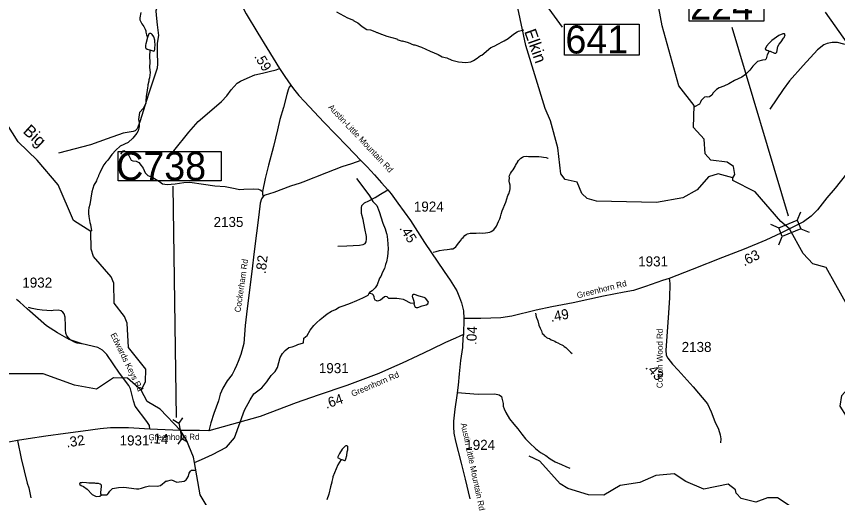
# Model space of a CAD drawing. Extents: x 1248089 to 1457196, y 820910 to 988753.
# Drawn here: x 1420760 to 1430984, y 922645 to 928641 of the extents above; entities that cross this region are included whole.
import ezdxf

# ---------------------------------------------------------------- set-up
doc = ezdxf.new("R2010")
doc.units = 0
for name, color, linetype in [('Exist Hydrographic Creek Single Shore', 7, 'Continuous'), ('Exist Hydrographic Misc Water Feature', 7, 'Continuous'), ('Exist Road Non-System Type 51', 7, 'Continuous'), ('Exist Road Secondary Structure Culvert CELL', 7, 'Continuous'), ('Exist Road Secondary Structure Standard Bridge Attributed CELL', 7, 'Continuous'), ('Exist Road Secondary Structure Standard Bridge Number Label', 7, 'Continuous'), ('Exist Road Secondary Type 41 Attributed', 7, 'Continuous'), ('Exist Road Secondary Type 51 Attributed', 7, 'Continuous'), ('Exist Road Secondary Type 51 Label', 7, 'Continuous'), ('Prop GRAU CAT1 Cell', 7, 'Continuous'), ('Prop Guardrail Anchor Unit CELL', 7, 'Continuous'), ('Prop Lane Lines', 7, 'Continuous'), ('Scratch_Level_4', 7, 'Continuous')]:
    doc.layers.add(name, color=color, linetype=linetype)

msp = doc.modelspace()

# ---------------------------------------------------------------- linework, layer by layer
at = {"layer": 'Exist Hydrographic Creek Single Shore'}
for points in [[(1429678, 926628), (1429496, 926681), (1429378, 926644), (1429234, 926480), (1429057, 926381), (1428730, 926322), (1427980, 926337), (1427864, 926373), (1427798, 926433), (1427743, 926575), (1427593, 926611), (1427536, 926678), (1427501, 927004), (1427408, 927340), (1427344, 927493), (1427101, 928279), (1427001, 928750), (1426977, 928774), (1426925, 929110), (1426671, 929552), (1426597, 929711), (1426585, 929782)], [(1422314, 923986), (1422366, 924087), (1422369, 924244), (1422157, 924514), (1422138, 924817), (1422106, 924900), (1421977, 925070), (1421973, 925319), (1421941, 925395), (1421721, 925649), (1421690, 925742), (1421685, 925959), (1421471, 926098), (1421280, 926541), (1421019, 926849), (1420782, 927077), (1420571, 927416), (1420472, 927441)], [(1430383, 925993), (1430277, 926084), (1429957, 926456), (1429678, 926595), (1429678, 926628)], [(1432274, 922902), (1432149, 922921), (1432018, 922973), (1431877, 923091), (1431748, 923303), (1431516, 923384), (1431312, 923545), (1431096, 923658), (1431015, 923784), (1431035, 923919), (1431198, 924099), (1431224, 924197), (1431182, 924605), (1431111, 924859), (1431098, 925050), (1430962, 925296), (1430842, 925514), (1430676, 925559), (1430555, 925686), (1430383, 925993)], [(1422977, 923082), (1422965, 923149), (1422877, 923361), (1422802, 923483), (1422551, 923748), (1422386, 923843), (1422314, 923986)], [(1424275, 918536), (1424360, 919011), (1424323, 919238), (1424298, 919255), (1424259, 919413), (1424315, 919714), (1424287, 919987), (1424125, 920223), (1423944, 920378), (1423792, 920673), (1423750, 920887), (1423553, 921378), (1423424, 921505), (1423218, 922051), (1423185, 922452), (1423047, 922681), (1422977, 923082)]]:
    msp.add_lwpolyline(points, dxfattribs=at)
at = {"layer": 'Exist Hydrographic Misc Water Feature'}
for points in [[(1429678, 926628), (1429704, 926670), (1429689, 926769), (1429607, 926823), (1429407, 926850), (1429334, 926927), (1429321, 927111), (1429190, 927255), (1429196, 927531), (1429009, 927778), (1428798, 928524), (1428738, 928866), (1428545, 929212), (1428556, 929369), (1428626, 929552), (1428608, 929867), (1428635, 930011), (1428663, 930992)], [(1422308, 928690), (1422297, 928622), (1422298, 928598), (1422319, 928549), (1422347, 928515), (1422364, 928484), (1422372, 928460), (1422372, 928444), (1422379, 928412), (1422392, 928379)], [(1424744, 928697), (1424883, 928623), (1424958, 928594), (1424961, 928588), (1425009, 928561), (1425065, 928516), (1425124, 928480), (1425170, 928472), (1425224, 928453), (1425247, 928440), (1425255, 928440), (1425299, 928419), (1425307, 928419), (1425371, 928394), (1425498, 928360), (1425502, 928355), (1425562, 928334), (1425567, 928336), (1425637, 928317), (1425705, 928288), (1425719, 928286), (1425802, 928256), (1425911, 928206), (1425961, 928189), (1426011, 928166), (1426062, 928137), (1426118, 928124), (1426181, 928095), (1426265, 928074), (1426353, 928066), (1426417, 928077), (1426449, 928092), (1426498, 928121), (1426538, 928153), (1426554, 928160), (1426668, 928254), (1426672, 928253), (1426733, 928281), (1426737, 928286), (1426834, 928335), (1426882, 928366), (1426947, 928421), (1426996, 928450), (1427012, 928458), (1427077, 928473)], [(1422392, 928379), (1422369, 928300), (1422367, 928284), (1422368, 928252), (1422370, 928244), (1422386, 928232), (1422420, 928223)], [(1422420, 928223), (1422456, 928211), (1422472, 928210), (1422478, 928214), (1422484, 928234), (1422485, 928298), (1422481, 928314), (1422482, 928346), (1422471, 928387), (1422451, 928415), (1422443, 928423), (1422433, 928427), (1422415, 928429), (1422409, 928424), (1422392, 928379)], [(1430133, 928208), (1430143, 928207), (1430199, 928184), (1430215, 928182), (1430229, 928196), (1430238, 928265), (1430255, 928297), (1430283, 928325), (1430312, 928372), (1430320, 928380), (1430329, 928412), (1430323, 928422), (1430303, 928426), (1430254, 928403), (1430165, 928339), (1430133, 928307), (1430100, 928270), (1430082, 928231), (1430103, 928222), (1430119, 928216), (1430133, 928208)], [(1422420, 928223), (1422418, 928139), (1422421, 928075), (1422418, 928005), (1422423, 927941), (1422418, 927875), (1422409, 927851), (1422409, 927835), (1422396, 927788), (1422391, 927740), (1422387, 927732), (1422387, 927708), (1422383, 927700), (1422382, 927684), (1422378, 927676), (1422374, 927644), (1422373, 927620), (1422369, 927612), (1422372, 927560), (1422343, 927496), (1422294, 927445), (1422281, 927357), (1422288, 927321), (1422287, 927265), (1422274, 927217), (1422258, 927186), (1422211, 927123), (1422152, 927070), (1422051, 927025), (1421998, 926975), (1421948, 926919), (1421896, 926848), (1421872, 926825), (1421847, 926793), (1421797, 926698), (1421797, 926690), (1421781, 926658), (1421781, 926650), (1421760, 926610), (1421756, 926594), (1421723, 926539), (1421699, 926457), (1421672, 926296), (1421662, 926256), (1421657, 926224), (1421656, 926186), (1421660, 926148), (1421675, 926072), (1421682, 926048), (1421693, 925971), (1421681, 925964)], [(1430133, 928208), (1430108, 928164), (1430095, 928114), (1430081, 928102), (1430049, 928097), (1429985, 928078), (1429979, 928073), (1429927, 928020), (1429891, 927972), (1429838, 927919), (1429790, 927885), (1429701, 927843), (1429628, 927800), (1429567, 927774), (1429511, 927752), (1429478, 927731), (1429434, 927688), (1429416, 927658), (1429389, 927637), (1429370, 927635), (1429346, 927638), (1429327, 927634), (1429285, 927594), (1429276, 927571), (1429264, 927549), (1429204, 927514)], [(1424992, 926620), (1425098, 926486), (1425156, 926405), (1425199, 926336), (1425246, 926283), (1425277, 926210), (1425320, 926064), (1425351, 925993), (1425366, 925935), (1425370, 925929), (1425381, 925860), (1425388, 925745), (1425381, 925650), (1425368, 925583), (1425355, 925548), (1425344, 925502), (1425319, 925456), (1425297, 925402), (1425282, 925378), (1425249, 925298), (1425228, 925259), (1425188, 925220), (1425154, 925202)], [(1422977, 923082), (1423063, 923120), (1423202, 923183), (1423376, 923272), (1423474, 923392), (1423600, 923734), (1423670, 923864), (1423715, 923938), (1423816, 924015), (1423876, 924089), (1423930, 924165), (1423983, 924215), (1424010, 924265), (1424027, 924330), (1424043, 924392), (1424071, 924442), (1424104, 924480), (1424153, 924515), (1424193, 924524), (1424237, 924539), (1424262, 924554), (1424334, 924575), (1424338, 924631), (1424380, 924666), (1424415, 924731), (1424462, 924790), (1424497, 924822), (1424543, 924863), (1424582, 924899), (1424630, 924934), (1424684, 924967), (1424732, 924990), (1424780, 925020), (1424839, 925038), (1424917, 925067), (1424999, 925100), (1425072, 925136), (1425138, 925168), (1425156, 925202), (1425153, 925202)], [(1425710, 925064), (1425665, 925067), (1425594, 925104), (1425579, 925113), (1425526, 925123), (1425494, 925126), (1425411, 925125), (1425398, 925128), (1425375, 925149), (1425360, 925150), (1425344, 925145), (1425294, 925104), (1425269, 925096), (1425253, 925094), (1425245, 925096), (1425226, 925107), (1425218, 925123), (1425214, 925147), (1425207, 925169), (1425191, 925181), (1425165, 925190), (1425154, 925202)], [(1425710, 925064), (1425709, 925060), (1425718, 925026), (1425726, 925018), (1425736, 925013), (1425756, 925015), (1425810, 925034), (1425861, 925047), (1425883, 925061), (1425889, 925079), (1425881, 925095), (1425852, 925131), (1425838, 925140), (1425774, 925155), (1425715, 925176), (1425699, 925176), (1425691, 925172), (1425688, 925150), (1425690, 925142), (1425709, 925094), (1425710, 925064)], [(1422314, 923986), (1422142, 924134), (1421967, 924138), (1421755, 923997), (1421481, 924045), (1421092, 924188), (1420533, 924189), (1420160, 924263), (1419178, 924715)], [(1424802, 923122), (1424811, 923121), (1424843, 923109), (1424851, 923108), (1424863, 923128), (1424872, 923168), (1424877, 923216), (1424885, 923240), (1424884, 923280), (1424880, 923288), (1424874, 923292), (1424862, 923290), (1424854, 923285), (1424817, 923247), (1424781, 923194), (1424758, 923146), (1424802, 923122)], [(1431070, 922299), (1430615, 922493), (1430432, 922513), (1430234, 922641), (1430110, 922644), (1429966, 922588), (1429785, 922634), (1429719, 922701), (1429712, 922744), (1429620, 922811), (1429319, 922752), (1429096, 922845), (1428948, 922940), (1428722, 922921), (1428520, 922833), (1428278, 922796), (1428075, 922675), (1427884, 922679), (1427627, 922759), (1427528, 922817), (1427275, 923098), (1427142, 923160)], [(1424802, 923122), (1424762, 923054), (1424700, 922903), (1424701, 922896), (1424687, 922847), (1424688, 922839), (1424669, 922780), (1424650, 922688), (1424625, 922616)], [(1421820, 922681), (1421876, 922678), (1421884, 922680), (1421892, 922684), (1421906, 922700), (1421921, 922724), (1421957, 922757), (1422029, 922771), (1422097, 922776), (1422253, 922753), (1422285, 922755), (1422317, 922762), (1422366, 922781), (1422398, 922789), (1422422, 922790), (1422510, 922787), (1422554, 922796), (1422623, 922853), (1422629, 922851), (1422691, 922868), (1422755, 922838), (1422847, 922849), (1422871, 922866), (1422883, 922880), (1422900, 922912), (1422910, 922950), (1422925, 922973), (1422941, 922987), (1422989, 922989)], [(1421820, 922681), (1421812, 922691), (1421813, 922763), (1421817, 922771), (1421818, 922795), (1421816, 922803), (1421804, 922814), (1421780, 922820), (1421750, 922821), (1421734, 922825), (1421662, 922826), (1421632, 922831), (1421578, 922832), (1421570, 922828), (1421554, 922828), (1421548, 922824), (1421543, 922812), (1421550, 922808), (1421564, 922798), (1421594, 922783), (1421641, 922749), (1421704, 922685), (1421744, 922665), (1421759, 922660), (1421799, 922662), (1421820, 922681)]]:
    msp.add_lwpolyline(points, dxfattribs=at)
at = {"layer": 'Exist Road Non-System Type 51'}
for points in [[(1422543, 928986), (1422569, 928954), (1422574, 928928), (1422551, 928873), (1422496, 928710), (1422498, 928658), (1422512, 928535), (1422525, 928435), (1422527, 928404)], [(1422527, 928404), (1422513, 928306), (1422510, 928194), (1422518, 928049), (1422512, 927995), (1422404, 927671), (1422295, 927328), (1422262, 927241), (1422236, 927216), (1422215, 927206), (1422090, 927188), (1421888, 927117), (1421681, 927041), (1421284, 926936)], [(1431118, 928284), (1431063, 928297), (1430981, 928315), (1430918, 928317), (1430855, 928304), (1430813, 928287), (1430735, 928224), (1430557, 928029), (1430384, 927840), (1430306, 927730), (1430141, 927487)], [(1422660, 926926), (1422721, 926967), (1422905, 927200), (1423024, 927331), (1423164, 927452), (1423312, 927580), (1423380, 927653), (1423433, 927726), (1423508, 927811), (1423549, 927834), (1423634, 927873), (1423730, 927914), (1423822, 927934), (1423907, 927953), (1423994, 927977), (1424034, 927993)], [(1424178, 927783), (1424155, 927760), (1424144, 927728), (1424125, 927670), (1424084, 927506), (1424040, 927357), (1424010, 927228), (1423961, 927019)], [(1423961, 927019), (1423900, 926789), (1423858, 926622), (1423824, 926458), (1423824, 926427), (1423833, 926396)], [(1422059, 926926), (1422075, 926945), (1422080, 926964), (1422098, 926970), (1422128, 926954), (1422159, 926910), (1422189, 926850), (1422210, 926840), (1422249, 926838), (1422284, 926822), (1422312, 926785), (1422337, 926752), (1422363, 926692), (1422395, 926659), (1422456, 926632), (1422541, 926585), (1422578, 926555), (1422636, 926546), (1422734, 926553), (1422843, 926571), (1422917, 926576), (1423089, 926550), (1423228, 926532), (1423358, 926520), (1423481, 926497), (1423539, 926483), (1423590, 926488), (1423713, 926492), (1423773, 926490), (1423801, 926476), (1423824, 926458)], [(1425948, 925703), (1425985, 925710), (1426027, 925723), (1426081, 925732), (1426121, 925738), (1426151, 925741), (1426169, 925743), (1426193, 925746), (1426212, 925756), (1426230, 925771), (1426242, 925787), (1426263, 925815), (1426287, 925846), (1426304, 925872), (1426320, 925888), (1426341, 925911), (1426359, 925925), (1426377, 925932), (1426393, 925936), (1426411, 925940), (1426443, 925941), (1426485, 925941), (1426529, 925944), (1426559, 925941), (1426599, 925944), (1426630, 925948), (1426654, 925953), (1426672, 925961), (1426702, 925982), (1426735, 926028), (1426762, 926085), (1426777, 926117), (1426785, 926145), (1426796, 926177), (1426809, 926219), (1426851, 926328), (1426880, 926409), (1426889, 926429), (1426902, 926471), (1426908, 926491), (1426908, 926503), (1426907, 926525), (1426905, 926537), (1426898, 926569), (1426896, 926587), (1426897, 926633), (1426895, 926641), (1426900, 926657), (1426912, 926683), (1426924, 926703), (1426943, 926730), (1426957, 926752), (1426968, 926770), (1426974, 926784), (1426986, 926805), (1426997, 926821), (1426999, 926827), (1427011, 926847), (1427022, 926859), (1427040, 926876), (1427060, 926888), (1427076, 926894), (1427108, 926899), (1427136, 926897), (1427174, 926896), (1427206, 926897), (1427236, 926896), (1427264, 926896), (1427296, 926891), (1427322, 926889), (1427356, 926882), (1427374, 926876), (1427382, 926872)], [(1424762, 925779), (1424875, 925784), (1425031, 925790), (1425078, 925799), (1425102, 925813), (1425113, 925834), (1425120, 925865), (1425120, 925900), (1425099, 925998), (1425078, 926111), (1425057, 926187), (1425055, 926255), (1425061, 926284), (1425094, 926318), (1425147, 926345), (1425228, 926383), (1425294, 926428), (1425382, 926481)], [(1421568, 924561), (1421516, 924569), (1421481, 924583), (1421435, 924606), (1421411, 924632), (1421388, 924659), (1421374, 924693), (1421372, 924737), (1421372, 924786), (1421365, 924894), (1421353, 924934), (1421338, 924955), (1421318, 924974), (1421281, 924981), (1421218, 924977), (1421197, 924972), (1421140, 924975), (1421082, 924980), (1421018, 924991), (1420954, 925001), (1420911, 925015)], [(1427222, 924945), (1427229, 924897), (1427250, 924849), (1427265, 924793), (1427281, 924756), (1427296, 924722), (1427307, 924692), (1427317, 924680), (1427329, 924665), (1427341, 924657), (1427358, 924641), (1427376, 924634), (1427396, 924626), (1427418, 924612), (1427444, 924601), (1427462, 924593), (1427481, 924582), (1427499, 924574), (1427531, 924559), (1427549, 924549), (1427565, 924541), (1427580, 924530), (1427602, 924514), (1427618, 924499), (1427638, 924479), (1427649, 924467), (1427659, 924457), (1427679, 924440)], [(1426248, 923956), (1426510, 923935), (1426716, 923937), (1426770, 923926), (1426798, 923905), (1426805, 923885), (1426813, 923849), (1426818, 923817), (1426819, 923783), (1426831, 923752), (1426854, 923704), (1426900, 923627), (1426953, 923562), (1427002, 923503), (1427051, 923434), (1427096, 923379), (1427151, 923324), (1427224, 923258), (1427284, 923207), (1427350, 923170), (1427405, 923127), (1427468, 923093), (1427546, 923058), (1427599, 923031), (1427651, 923012)]]:
    msp.add_lwpolyline(points, dxfattribs=at)
at = {"layer": 'Exist Road Secondary Structure Culvert CELL'}
for p, q in [((1422828, 923641), (1422780, 923573)), ((1422709, 923617), (1422780, 923573)), ((1422780, 923573), (1422819, 923378)), ((1422772, 923310), (1422819, 923378)), ((1422890, 923334), (1422819, 923378))]:
    msp.add_line(p, q, dxfattribs=at)
at = {"layer": 'Exist Road Secondary Structure Standard Bridge Attributed CELL'}
for p, q in [((1430482, 926100), (1430526, 926205)), ((1430147, 926052), (1430252, 926008)), ((1430524, 925995), (1430628, 925951)), ((1430251, 925796), (1430295, 925900))]:
    msp.add_line(p, q, dxfattribs=at)
msp.add_lwpolyline([(1430252, 926008), (1430481, 926101), (1430525, 925994), (1430295, 925900)], close=True, dxfattribs=at)
at = {"layer": 'Exist Road Secondary Structure Standard Bridge Number Label'}
for p, q in [((1426675, 929733), (1427556, 928506)), ((1430373, 926153), (1429673, 928505))]:
    msp.add_line(p, q, dxfattribs=at)
for points in [[(1429136, 928966), (1430065, 928966), (1430065, 928582), (1429136, 928582)], [(1427583, 928544), (1428512, 928544), (1428512, 928160), (1427583, 928160)]]:
    msp.add_lwpolyline(points, close=True, dxfattribs=at)
at = {"layer": 'Exist Road Secondary Type 41 Attributed'}
msp.add_lwpolyline([(1428886, 925374), (1428892, 925351), (1428895, 925308), (1428891, 925136), (1428874, 924884), (1428845, 924482), (1428851, 924422), (1428870, 924384), (1428928, 924309), (1428998, 924232), (1429185, 924024), (1429363, 923815), (1429411, 923715), (1429456, 923593), (1429501, 923498), (1429522, 923427), (1429531, 923379), (1429525, 923328)], dxfattribs=at)
at = {"layer": 'Exist Road Secondary Type 51 Attributed'}
for points in [[(1423345, 929402), (1423360, 929328), (1423391, 929211), (1423450, 929033), (1423525, 928857), (1423619, 928675), (1423766, 928434), (1423879, 928249), (1424034, 927993), (1424102, 927894), (1424178, 927783), (1424208, 927739), (1424276, 927654), (1424348, 927579), (1424587, 927322), (1424876, 927026), (1425047, 926847)], [(1430829, 928694), (1431118, 928284), (1431178, 928182), (1431232, 928076), (1431285, 927956), (1431328, 927854), (1431427, 927611), (1431537, 927362), (1431612, 927192), (1431647, 927117), (1431659, 927076)], [(1431659, 927076), (1431609, 927062), (1431549, 927038), (1431459, 926993), (1431390, 926959), (1431315, 926901), (1431250, 926856), (1431202, 926810), (1431145, 926741), (1431094, 926680), (1430952, 926503), (1430848, 926379), (1430734, 926230), (1430655, 926152), (1430558, 926080), (1430383, 925993)], [(1425047, 926847), (1424930, 926804), (1424810, 926767), (1424619, 926691), (1424327, 926577), (1424294, 926564), (1424174, 926525), (1423963, 926447), (1423857, 926413), (1423833, 926396), (1423811, 926366), (1423795, 926316), (1423778, 926167), (1423720, 925712), (1423691, 925464), (1423648, 925134), (1423625, 924933), (1423608, 924788), (1423600, 924676), (1423593, 924565), (1423579, 924519), (1423553, 924427), (1423520, 924341), (1423499, 924292), (1423473, 924238), (1423446, 924180), (1423384, 924099), (1423328, 924009), (1423297, 923934), (1423274, 923851), (1423216, 923693), (1423179, 923575), (1423156, 923477)], [(1425047, 926847), (1425128, 926765), (1425217, 926668), (1425307, 926569), (1425382, 926481), (1425427, 926429), (1425507, 926313), (1425668, 926098), (1425840, 925824), (1426086, 925462), (1426162, 925353), (1426244, 925221), (1426278, 925137), (1426300, 925074), (1426325, 924974), (1426332, 924875)], [(1430383, 925993), (1430278, 925941), (1430091, 925855), (1429820, 925741), (1429549, 925635), (1429171, 925486), (1428886, 925374)], [(1428886, 925374), (1428805, 925349), (1428592, 925274), (1428442, 925227), (1428325, 925204), (1428069, 925155), (1427690, 925073), (1427426, 925024), (1427229, 924979), (1426929, 924908), (1426792, 924886), (1426543, 924875), (1426332, 924875)], [(1422422, 923500), (1422416, 923545), (1422384, 923593), (1422238, 923783), (1422217, 923849), (1422181, 924000), (1422158, 924042), (1422044, 924195), (1421886, 924428), (1421833, 924481), (1421772, 924517), (1421580, 924563), (1421417, 924614), (1421271, 924698), (1421136, 924785), (1420894, 924998), (1420802, 925080), (1420759, 925114)], [(1426332, 924875), (1426325, 924679)], [(1426325, 924679), (1426279, 924655), (1426227, 924633), (1426103, 924578), (1425923, 924491), (1425758, 924410), (1425563, 924322), (1425431, 924263), (1425271, 924192), (1424875, 924041), (1424518, 923920), (1424243, 923827), (1423793, 923655), (1423156, 923477)], [(1426325, 924679), (1426319, 924635), (1426312, 924514), (1426288, 924355), (1426272, 924186), (1426259, 924046), (1426245, 923918), (1426218, 923747), (1426200, 923598), (1426202, 923527), (1426206, 923447), (1426227, 923350), (1426297, 923074), (1426345, 922874), (1426405, 922631)], [(1420772, 923355), (1420685, 923341), (1420525, 923322), (1420379, 923320), (1420313, 923323), (1420241, 923337), (1420181, 923354), (1420013, 923420), (1419551, 923644), (1419257, 923764), (1419076, 923827), (1418870, 923881), (1418722, 923911), (1418410, 923954), (1417866, 924019), (1417482, 924070), (1417381, 924088), (1417266, 924118), (1417151, 924161)], [(1422422, 923500), (1422156, 923515), (1422042, 923513), (1421931, 923513), (1421802, 923503), (1421590, 923475), (1421371, 923443), (1421125, 923412), (1420904, 923378), (1420772, 923355)], [(1423156, 923477), (1423040, 923480), (1422802, 923483), (1422422, 923500)], [(1420772, 923355), (1420817, 923134), (1420893, 922826), (1420914, 922766), (1420938, 922642)]]:
    msp.add_lwpolyline(points, dxfattribs=at)
at = {"layer": 'Prop Guardrail Anchor Unit CELL'}
msp.add_line((1422754, 923645), (1422710, 926524), dxfattribs=at)
msp.add_lwpolyline([(1422025, 926956), (1423308, 926956), (1423308, 926591), (1422025, 926591)], close=True, dxfattribs=at)

# ---------------------------------------------------------------- texts
at = {"layer": 'Exist Road Secondary Structure Standard Bridge Number Label'}
for s, p in [('224', (1429149, 928602)), ('641', (1427595, 928179))]:
    msp.add_text(s, height=350, dxfattribs=at).set_placement(p)
at = {"layer": 'Exist Road Secondary Type 51 Label'}
for s, rotation, p in [('Austin-Little Mountain Rd', 313.2614, (1424636, 927504)), ('Cockerham Rd', 81.6992, (1423548, 924950)), ('Greenhorn Rd', 14.1742, (1427747, 925127)), ('Edwards Keys Rd', 295.9335, (1421928, 924677)), ('Cotton Wood Rd', 89.7893, (1428805, 924009)), ('Greenhorn Rd', 23.0819, (1424947, 923901)), ('Austin Little Mountain Rd', 282.0599, (1426291, 923567)), ('Greenhorn Rd', 0.6051, (1422404, 923360))]:
    msp.add_text(s, height=75, rotation=rotation, dxfattribs=at).set_placement(p)
at = {"layer": 'Prop GRAU CAT1 Cell'}
for s, rotation, p in [('.59', 301.0829, (1423716, 928142)), ('.45', 302.1558, (1425523, 926001)), ('.63', 27.0221, (1429821, 925525)), ('.82', 83.4106, (1423862, 925428)), ('.49', 10.4933, (1427418, 924835)), ('.04', 87.8214, (1426486, 924546)), ('.43', 312.0272, (1428583, 924263)), ('.64', 18.6379, (1424619, 923751)), ('.14', 357.2571, (1422417, 923323)), ('.32', 8.4333, (1421387, 923270))]:
    msp.add_text(s, height=125, rotation=rotation, dxfattribs=at).set_placement(p)
at = {"layer": 'Prop Guardrail Anchor Unit CELL'}
msp.add_text('C738', height=350, dxfattribs=at).set_placement((1422002, 926601))
at = {"layer": 'Prop Lane Lines'}
for s, p in [('1924', (1425708, 926209)), ('2135', (1423214, 926017)), ('1931', (1428501, 925526)), ('1932', (1420833, 925262)), ('2138', (1429042, 924460)), ('1931', (1424525, 924196)), ('1931', (1422044, 923295)), ('1924', (1426348, 923240))]:
    msp.add_text(s, height=125, dxfattribs=at).set_placement(p)
at = {"layer": 'Scratch_Level_4'}
for s, rotation, p in [('Elkin', 289.4703, (1427080, 928454)), ('Big', 317.4371, (1420831, 927198))]:
    msp.add_text(s, height=150, rotation=rotation, dxfattribs=at).set_placement(p)

doc.saveas('drawing.dxf')
